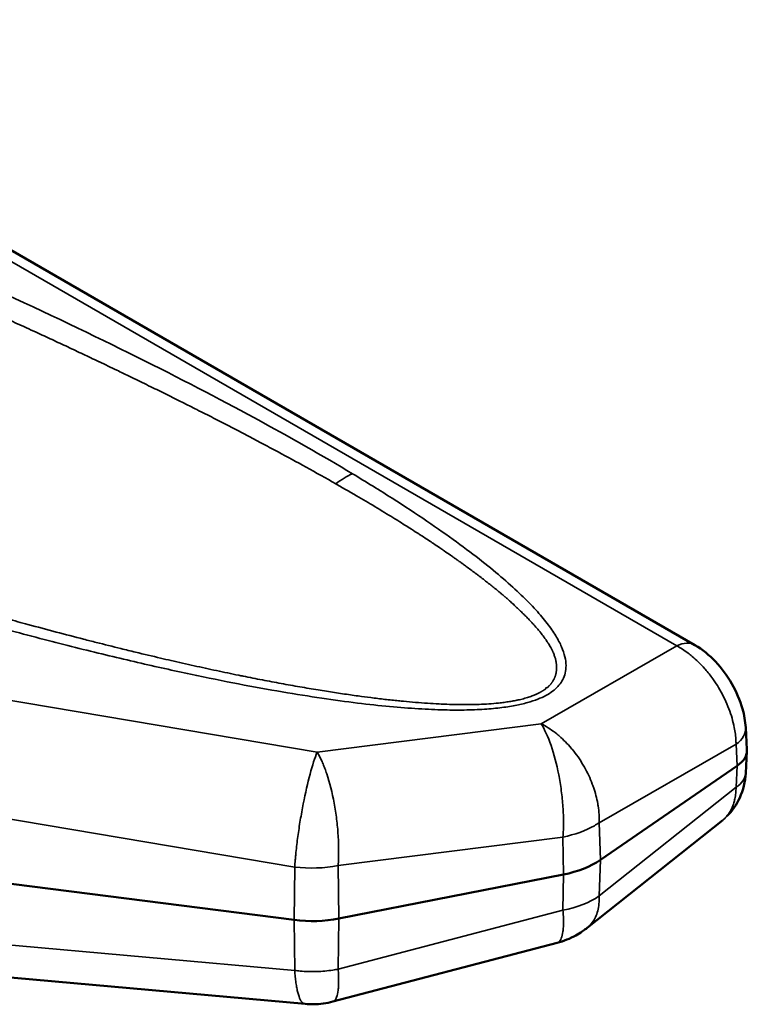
# Model space of a CAD drawing. Header units: millimetres. Extents: x 50 to 3176, y 50 to 2109.
# Tile 378 of 656: x 582 to 599, y 1801 to 1825. Entities that reach past the tile are written whole.
import ezdxf

# ---------------------------------------------------------------- set-up
doc = ezdxf.new("R2010")
doc.units = ezdxf.units.MM
doc.header["$LTSCALE"] = 10
doc.layers.add('Visible (ISO)', color=7, linetype='Continuous', lineweight=50)
doc.layers.add('Visible Narrow (ISO)', color=7, linetype='Continuous', lineweight=35)

msp = doc.modelspace()

# ---------------------------------------------------------------- linework, layer by layer
at = {"layer": 'Visible (ISO)'}
for p, q in [((564.6862, 1828.711), (597.932, 1809.5165)), ((599.1561, 1807.5296), (599.1868, 1807.0014)), ((599.1868, 1806.9628), (599.1562, 1806.4331)), ((595.651, 1804.3388), (598.9535, 1806.6111)), ((595.3364, 1802.7037), (598.6009, 1805.2962)), ((588.269, 1802.891), (574.0508, 1804.707)), ((589.3443, 1802.9251), (594.7622, 1803.9877)), ((589.1958, 1800.9226), (594.6104, 1802.3406)), ((588.5289, 1800.8668), (574.2669, 1802.1428))]:
    msp.add_line(p, q, dxfattribs=at)
for centre, major_axis, ratio, start_param, end_param in [((598.1862, 1806.982), (1.0011, 0.0001), 0.5767066, 5.5855154, 6.3165965), ((594.1189, 1805.0811), (-2, 0), 0.5773503, 1.8982689, 2.443461), ((588.701, 1804.0185), (2, 0), 0.5773503, 4.4946707, 5.039865)]:
    msp.add_ellipse(centre, major_axis=major_axis, ratio=ratio, start_param=start_param, end_param=end_param, dxfattribs=at)
for points, knots in [([(597.932, 1809.5165), (598.1121, 1809.4126), (598.2797, 1809.2758), (598.5775, 1808.9615), (598.7112, 1808.7798), (598.932, 1808.395), (599.0213, 1808.1869), (599.121, 1807.8298), (599.1475, 1807.6789), (599.1561, 1807.5295)], [0.00000846, 0.00000846, 0.00000846, 0.00000846, 0.06578485, 0.06578485, 0.13203048, 0.13203048, 0.19894879, 0.19894879, 0.24632837, 0.24632837, 0.24632837, 0.24632837]), ([(599.1562, 1806.4331), (599.1443, 1806.2275), (599.0968, 1806.0226), (598.9375, 1805.6736), (598.8316, 1805.5208), (598.7024, 1805.395)], [0.00000745, 0.00000745, 0.00000745, 0.00000745, 0.06496842, 0.06496842, 0.12246521, 0.12246521, 0.12246521, 0.12246521]), ([(595.336, 1802.7034), (595.3264, 1802.6958), (595.3162, 1802.6878), (595.2945, 1802.6711), (595.2829, 1802.6624), (595.2547, 1802.6416), (595.2379, 1802.6297), (595.1699, 1802.5831), (595.1171, 1802.5506), (594.9209, 1802.4423), (594.7676, 1802.3818), (594.6106, 1802.3407)], [0, 0, 0, 0, 0.003864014, 0.003864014, 0.008214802, 0.008214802, 0.014394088, 0.014394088, 0.032939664, 0.032939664, 0.081637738, 0.081637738, 0.081637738, 0.081637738]), ([(589.196, 1800.9228), (589.0478, 1800.8839), (588.8938, 1800.8625), (588.6699, 1800.8582), (588.599, 1800.8607), (588.5287, 1800.867)], [0, 0, 0, 0, 0.045987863, 0.045987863, 0.067186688, 0.067186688, 0.067186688, 0.067186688])]:
    msp.add_open_spline(points, degree=3, knots=knots, dxfattribs=at)
for points in [[(598.608, 1805.3019), (598.6056, 1805.3), (598.6033, 1805.2981), (598.6009, 1805.2962)], [(595.336, 1802.7034), (595.3362, 1802.7035), (595.3363, 1802.7036), (595.3364, 1802.7037)], [(594.6106, 1802.3407), (594.6105, 1802.3407), (594.6104, 1802.3407), (594.6103, 1802.3407)]]:
    msp.add_open_spline(points, degree=3, dxfattribs=at)
at = {"layer": 'Visible Narrow (ISO)'}
for p, q in [((597.4937, 1809.4994), (564.6862, 1828.4408)), ((588.8213, 1806.9375), (574.5683, 1809.3315)), ((597.4937, 1809.4994), (594.2207, 1807.6225)), ((594.2207, 1807.6225), (588.8213, 1806.9375)), ((595.6221, 1805.236), (598.9234, 1807.1292)), ((598.9234, 1807.1292), (598.9535, 1806.6111)), ((574.0134, 1806.5638), (588.2805, 1804.1674)), ((598.9535, 1806.6111), (598.9234, 1806.0915)), ((598.9234, 1806.0915), (595.6221, 1803.4697)), ((595.6221, 1805.236), (595.651, 1804.3388)), ((589.3271, 1804.2022), (594.7501, 1804.8901)), ((594.7622, 1803.9877), (594.7501, 1804.8901)), ((595.651, 1804.3388), (595.6221, 1803.4697)), ((588.269, 1802.891), (588.2805, 1804.1674)), ((589.3271, 1804.2022), (589.3443, 1802.9251)), ((594.7501, 1803.1266), (594.7622, 1803.9877)), ((594.7501, 1803.1266), (589.3271, 1801.7064)), ((588.2805, 1801.6747), (574.0134, 1802.9511)), ((588.2805, 1801.6747), (588.269, 1802.891)), ((589.3443, 1802.9251), (589.3271, 1801.7064))]:
    msp.add_line(p, q, dxfattribs=at)
for centre, major_axis, ratio, start_param, end_param in [((589.5491, 1811.9532), (-1.0307, -1.7139), 0.5912073, 3.8501501, 4.1288084), ((597.432, 1808.6505), (0.5, 0.866), 0.5773503, 0.000139, 0.6981329), ((598.1578, 1807.4716), (0.9983, 0.0579), 0.5783887, 5.5521061, 6.2830662), ((598.1578, 1806.4909), (0.9983, -0.0578), 0.5750187, 5.6189268, 6.2831853), ((594.1189, 1805.9068), (1.9627, 0.0519), 0.5529727, 5.0251121, 5.4827409), ((594.1181, 1805.9073), (1.964, 0.0519), 0.5529844, 5.482716, 5.5698751), ((588.701, 1805.2093), (1.9478, 0.0087), 0.5470961, 4.4923522, 5.0372069), ((594.0477, 1804.3182), (2.0434, -0.1148), 0.6063775, 5.0971218, 5.6253093)]:
    msp.add_ellipse(centre, major_axis=major_axis, ratio=ratio, start_param=start_param, end_param=end_param, dxfattribs=at)
for points, knots in [([(589.6723, 1813.6511), (588.962, 1814.0783), (587.3812, 1814.9786), (584.5626, 1816.442), (581.1518, 1818.0739), (577.312, 1819.7669), (573.7453, 1821.2252), (570.5792, 1822.4376), (567.7218, 1823.4701), (565.8278, 1824.1186), (564.8518, 1824.443), (564.6862, 1824.4977)], [0, 0, 0, 0, 0.01851852, 0.03703704, 0.05555556, 0.07407407, 0.09259259, 0.11111111, 0.12962963, 0.14814815, 0.15197797, 0.15197797, 0.15197797, 0.15197797]), ([(589.2714, 1813.4061), (589.0349, 1813.541), (588.7957, 1813.6751), (588.5556, 1813.8076), (588.3304, 1813.9319), (588.1045, 1814.0549), (587.8793, 1814.176), (587.8592, 1814.1868), (587.839, 1814.1976), (587.8189, 1814.2084), (587.6902, 1814.2775), (587.5618, 1814.346), (587.434, 1814.4137), (587.3144, 1814.4771), (587.1953, 1814.5398), (587.0761, 1814.6022), (586.9523, 1814.667), (586.8284, 1814.7314), (586.7038, 1814.7958), (586.5769, 1814.8614), (586.4494, 1814.9269), (586.3205, 1814.9926), (586.2555, 1815.0258), (586.1902, 1815.059), (586.1244, 1815.0924), (586.0567, 1815.1268), (585.9884, 1815.1612), (585.9197, 1815.1959), (585.8049, 1815.2537), (585.6885, 1815.312), (585.57, 1815.3711), (585.4468, 1815.4325), (585.3215, 1815.4947), (585.1949, 1815.5572), (585.0665, 1815.6206), (584.9368, 1815.6844), (584.8068, 1815.7481), (584.6721, 1815.814), (584.5371, 1815.8798), (584.4027, 1815.9451), (584.3137, 1815.9882), (584.2251, 1816.0312), (584.137, 1816.0737), (584.0882, 1816.0972), (584.0395, 1816.1207), (583.9912, 1816.144), (583.848, 1816.2129), (583.707, 1816.2804), (583.5696, 1816.346), (583.562, 1816.3496), (583.5545, 1816.3532), (583.5469, 1816.3568), (583.4218, 1816.4165), (583.2995, 1816.4745), (583.1795, 1816.5312), (583.0525, 1816.5912), (582.928, 1816.6497), (582.805, 1816.7072), (582.6786, 1816.7664), (582.5538, 1816.8245), (582.4295, 1816.8821), (582.3012, 1816.9416), (582.1735, 1817.0006), (582.0451, 1817.0597), (581.9672, 1817.0955), (581.8891, 1817.1313), (581.8105, 1817.1673), (581.7893, 1817.177), (581.7681, 1817.1867), (581.7469, 1817.1965), (581.4975, 1817.3105), (581.2426, 1817.4264), (580.9811, 1817.5445), (580.7363, 1817.655), (580.4858, 1817.7675), (580.2286, 1817.882), (580.1055, 1817.9367), (579.981, 1817.992), (579.8548, 1818.0478), (579.6594, 1818.1341), (579.4603, 1818.2216), (579.2585, 1818.3098), (579.2364, 1818.3195), (579.2142, 1818.3292), (579.1919, 1818.3389), (579.0084, 1818.419), (578.8229, 1818.4996), (578.6363, 1818.5803), (578.4212, 1818.6733), (578.2047, 1818.7664), (577.9884, 1818.859), (577.9112, 1818.8921), (577.834, 1818.925), (577.7569, 1818.9579), (577.555, 1819.044), (577.3538, 1819.1294), (577.1516, 1819.2147), (576.9469, 1819.3011), (576.7412, 1819.3874), (576.5332, 1819.4742), (576.5182, 1819.4805), (576.5032, 1819.4867), (576.4882, 1819.493), (576.2956, 1819.5733), (576.1007, 1819.6541), (575.9024, 1819.7359), (575.7982, 1819.7789), (575.6931, 1819.8221), (575.5868, 1819.8657), (575.383, 1819.9492), (575.175, 1820.0341), (574.9646, 1820.1195), (574.7538, 1820.2051), (574.5405, 1820.2913), (574.3264, 1820.3773), (574.1819, 1820.4354), (574.037, 1820.4934), (573.8924, 1820.5512), (573.8225, 1820.5791), (573.7526, 1820.6069), (573.6829, 1820.6347), (573.5293, 1820.6958), (573.3763, 1820.7565), (573.2244, 1820.8165), (573.107, 1820.8629), (572.9903, 1820.9089), (572.8743, 1820.9545), (572.5439, 1821.0844), (572.2191, 1821.2109), (571.9005, 1821.3341), (571.7558, 1821.3901), (571.6123, 1821.4454), (571.4701, 1821.5), (571.2993, 1821.5656), (571.1302, 1821.6303), (570.9631, 1821.6939), (570.7636, 1821.7699), (570.5669, 1821.8445), (570.371, 1821.9183), (570.1764, 1821.9917), (569.9827, 1822.0643), (569.7881, 1822.1369), (569.6065, 1822.2046), (569.4242, 1822.2723), (569.2397, 1822.3405), (569.2328, 1822.343), (569.2259, 1822.3456), (569.2189, 1822.3481), (569.0892, 1822.396), (568.9583, 1822.4441), (568.8259, 1822.4927), (568.6426, 1822.5599), (568.4562, 1822.6279), (568.2689, 1822.696), (568.0898, 1822.7611), (567.9099, 1822.8263), (567.7309, 1822.8908), (567.5538, 1822.9547), (567.3777, 1823.018), (567.2044, 1823.08), (567.2005, 1823.0813), (567.1967, 1823.0827), (567.1929, 1823.0841), (567.0239, 1823.1445), (566.8576, 1823.2037), (566.6957, 1823.2612), (566.6688, 1823.2707), (566.642, 1823.2802), (566.6154, 1823.2897), (566.382, 1823.3724), (566.1585, 1823.451), (565.9437, 1823.5261), (565.7197, 1823.6045), (565.5051, 1823.679), (565.2987, 1823.7503), (565.1137, 1823.8142), (564.9353, 1823.8755), (564.7625, 1823.9346), (564.737, 1823.9433), (564.7115, 1823.952), (564.6862, 1823.9607)], [0, 0, 0, 0, 0.00250555, 0.00250555, 0.00250555, 0.004855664, 0.004855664, 0.004855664, 0.00506584, 0.00506584, 0.00506584, 0.006410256, 0.006410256, 0.006410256, 0.007667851, 0.007667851, 0.007667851, 0.008974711, 0.008974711, 0.008974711, 0.010305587, 0.010305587, 0.010305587, 0.010976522, 0.010976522, 0.010976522, 0.011667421, 0.011667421, 0.011667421, 0.012820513, 0.012820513, 0.012820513, 0.014019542, 0.014019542, 0.014019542, 0.015235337, 0.015235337, 0.015235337, 0.016493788, 0.016493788, 0.016493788, 0.017327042, 0.017327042, 0.017327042, 0.017788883, 0.017788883, 0.017788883, 0.019155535, 0.019155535, 0.019155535, 0.019230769, 0.019230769, 0.019230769, 0.020479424, 0.020479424, 0.020479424, 0.021800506, 0.021800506, 0.021800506, 0.02315842, 0.02315842, 0.02315842, 0.024560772, 0.024560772, 0.024560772, 0.025411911, 0.025411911, 0.025411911, 0.025641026, 0.025641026, 0.025641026, 0.028329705, 0.028329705, 0.028329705, 0.030846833, 0.030846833, 0.030846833, 0.032051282, 0.032051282, 0.032051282, 0.033916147, 0.033916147, 0.033916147, 0.034121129, 0.034121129, 0.034121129, 0.035813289, 0.035813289, 0.035813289, 0.037764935, 0.037764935, 0.037764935, 0.038461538, 0.038461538, 0.038461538, 0.040285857, 0.040285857, 0.040285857, 0.042133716, 0.042133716, 0.042133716, 0.042266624, 0.042266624, 0.042266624, 0.043974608, 0.043974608, 0.043974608, 0.044871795, 0.044871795, 0.044871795, 0.04659282, 0.04659282, 0.04659282, 0.048317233, 0.048317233, 0.048317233, 0.049481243, 0.049481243, 0.049481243, 0.05004377, 0.05004377, 0.05004377, 0.051282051, 0.051282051, 0.051282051, 0.052239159, 0.052239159, 0.052239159, 0.054965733, 0.054965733, 0.054965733, 0.056204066, 0.056204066, 0.056204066, 0.057692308, 0.057692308, 0.057692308, 0.059468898, 0.059468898, 0.059468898, 0.061234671, 0.061234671, 0.061234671, 0.062882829, 0.062882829, 0.062882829, 0.062944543, 0.062944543, 0.062944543, 0.064102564, 0.064102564, 0.064102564, 0.065705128, 0.065705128, 0.065705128, 0.067237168, 0.067237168, 0.067237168, 0.068753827, 0.068753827, 0.068753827, 0.068787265, 0.068787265, 0.068787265, 0.070266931, 0.070266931, 0.070266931, 0.070512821, 0.070512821, 0.070512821, 0.072665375, 0.072665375, 0.072665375, 0.074910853, 0.074910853, 0.074910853, 0.076923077, 0.076923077, 0.076923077, 0.077220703, 0.077220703, 0.077220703, 0.077220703]), ([(594.339, 1808.4696), (594.3389, 1808.4696), (594.3389, 1808.4696), (594.3382, 1808.469), (594.3376, 1808.4685), (594.3364, 1808.4673), (594.3358, 1808.4667), (594.3346, 1808.4652), (594.3339, 1808.4644), (594.3322, 1808.4626), (594.3312, 1808.4615), (594.3289, 1808.4593), (594.3276, 1808.4581), (594.3244, 1808.4554), (594.3225, 1808.4538), (594.3187, 1808.4512), (594.317, 1808.4501), (594.3135, 1808.4482), (594.3119, 1808.4473), (594.3085, 1808.4456), (594.3068, 1808.4448), (594.3035, 1808.4432), (594.3018, 1808.4424), (594.2994, 1808.4411), (594.2986, 1808.4406), (594.2952, 1808.4383), (594.2927, 1808.4364), (594.2876, 1808.4328), (594.2852, 1808.431), (594.2802, 1808.4275), (594.2777, 1808.4258), (594.2725, 1808.4225), (594.2698, 1808.4208), (594.2643, 1808.4176), (594.2615, 1808.416), (594.2559, 1808.4128), (594.2531, 1808.4112), (594.2459, 1808.4068), (594.2414, 1808.4041), (594.2323, 1808.3986), (594.2277, 1808.396), (594.2184, 1808.3907), (594.2137, 1808.388), (594.2058, 1808.3837), (594.2027, 1808.382), (594.1915, 1808.3759), (594.1835, 1808.3716), (594.1674, 1808.363), (594.1593, 1808.3588), (594.1428, 1808.3505), (594.1344, 1808.3464), (594.1172, 1808.3383), (594.1084, 1808.3344), (594.0904, 1808.3266), (594.0813, 1808.3228), (594.0627, 1808.3153), (594.0533, 1808.3115), (594.0403, 1808.3064), (594.0367, 1808.305), (594.015, 1808.2965), (593.9967, 1808.2896), (593.9593, 1808.276), (593.9403, 1808.2694), (593.9013, 1808.2566), (593.8814, 1808.2504), (593.8405, 1808.2383), (593.8195, 1808.2324), (593.7766, 1808.221), (593.7547, 1808.2156), (593.7099, 1808.2049), (593.687, 1808.1998), (593.6561, 1808.1931), (593.6481, 1808.1913), (593.6014, 1808.1815), (593.5623, 1808.1739), (593.4818, 1808.1597), (593.4405, 1808.153), (593.3551, 1808.1406), (593.311, 1808.1348), (593.2435, 1808.1268), (593.2203, 1808.1243), (593.1197, 1808.1137), (593.0412, 1808.1071), (592.8849, 1808.0966), (592.8071, 1808.0927), (592.6405, 1808.0866), (592.5516, 1808.0847), (592.3773, 1808.0835), (592.292, 1808.0839), (592.1197, 1808.0867), (592.0328, 1808.0891), (591.8846, 1808.0945), (591.8235, 1808.0972), (591.6687, 1808.1048), (591.5752, 1808.1102), (591.3864, 1808.1227), (591.2911, 1808.1297), (591.0982, 1808.1455), (591.0005, 1808.1541), (590.8638, 1808.1672), (590.8247, 1808.171), (590.6752, 1808.186), (590.5649, 1808.1979), (590.3413, 1808.2234), (590.228, 1808.2371), (590.0136, 1808.2642), (589.9126, 1808.2775), (589.6853, 1808.3086), (589.5592, 1808.3265), (589.304, 1808.3643), (589.1749, 1808.3841), (588.9787, 1808.4152), (588.9113, 1808.4261), (588.6978, 1808.4611), (588.5518, 1808.4858), (588.256, 1808.5373), (588.1062, 1808.5642), (587.8045, 1808.6197), (587.6527, 1808.6484), (587.3458, 1808.7078), (587.1908, 1808.7384), (587.001, 1808.7768), (586.966, 1808.7839), (586.7525, 1808.8275), (586.5744, 1808.8646), (586.2157, 1808.9411), (586.0351, 1808.9804), (585.6695, 1809.0614), (585.4845, 1809.1032), (585.2156, 1809.1651), (585.1313, 1809.1846), (584.8458, 1809.2513), (584.645, 1809.299), (584.3266, 1809.376), (584.2087, 1809.4048), (583.8917, 1809.4829), (583.6929, 1809.5326), (583.3929, 1809.6087), (583.2913, 1809.6346), (582.9691, 1809.7175), (582.7487, 1809.7749), (582.3012, 1809.8932), (582.074, 1809.9541), (581.6832, 1810.0602), (581.5193, 1810.1051), (581.1078, 1810.2188), (580.8605, 1810.288), (580.3586, 1810.4301), (580.1041, 1810.5031), (579.7473, 1810.6065), (579.6445, 1810.6364), (579.2615, 1810.7485), (578.9819, 1810.8313), (578.4123, 1811.0018), (578.1225, 1811.0897), (577.5368, 1811.2691), (577.2409, 1811.3608), (576.6397, 1811.549), (576.3344, 1811.6457), (576.0094, 1811.7496), (575.989, 1811.7562), (575.6281, 1811.8718), (575.2884, 1811.9818), (574.6006, 1812.2071), (574.2525, 1812.3225), (573.5413, 1812.5606), (573.1783, 1812.6836), (572.698, 1812.848), (572.5797, 1812.8887), (572.065, 1813.0661), (571.6696, 1813.2041), (570.855, 1813.4916), (570.4359, 1813.6412), (569.7654, 1813.8836), (569.513, 1813.9755), (569.2612, 1814.0678)], [0, 0, 0, 0, 0.0000039, 0.0000039, 0.00014582, 0.00014582, 0.00030866, 0.00030866, 0.00051559, 0.00051559, 0.00078525, 0.00078525, 0.00107385, 0.00107385, 0.00143173, 0.00143173, 0.00170014, 0.00170014, 0.00192866, 0.00192866, 0.00215164, 0.00215164, 0.00237352, 0.00237352, 0.00250537, 0.00250537, 0.00296878, 0.00296878, 0.00341515, 0.00341515, 0.0038511, 0.0038511, 0.00428423, 0.00428423, 0.00472158, 0.00472158, 0.00515893, 0.00515893, 0.00588762, 0.00588762, 0.00661142, 0.00661142, 0.00733302, 0.00733302, 0.0078125, 0.0078125, 0.0090281, 0.0090281, 0.01024103, 0.01024103, 0.01145618, 0.01145618, 0.01268064, 0.01268064, 0.013912, 0.013912, 0.01515335, 0.01515335, 0.015625, 0.015625, 0.01800918, 0.01800918, 0.02041025, 0.02041025, 0.02283496, 0.02283496, 0.02530614, 0.02530614, 0.02780904, 0.02780904, 0.03036343, 0.03036343, 0.03125, 0.03125, 0.03552604, 0.03552604, 0.0399164, 0.0399164, 0.04450096, 0.04450096, 0.046875, 0.046875, 0.0547916, 0.0547916, 0.0625, 0.0625, 0.07120093, 0.07120093, 0.07947987, 0.07947987, 0.08786324, 0.08786324, 0.09375, 0.09375, 0.10273142, 0.10273142, 0.11187094, 0.11187094, 0.12124656, 0.12124656, 0.125, 0.125, 0.1355983, 0.1355983, 0.14650273, 0.14650273, 0.15625, 0.15625, 0.16844252, 0.16844252, 0.18095287, 0.18095287, 0.1875, 0.1875, 0.20171463, 0.20171463, 0.21636036, 0.21636036, 0.23126494, 0.23126494, 0.24653851, 0.24653851, 0.25, 0.25, 0.26762432, 0.26762432, 0.28558414, 0.28558414, 0.30405361, 0.30405361, 0.3125, 0.3125, 0.33267989, 0.33267989, 0.34457177, 0.34457177, 0.36468966, 0.36468966, 0.375, 0.375, 0.39743497, 0.39743497, 0.42067261, 0.42067261, 0.4375, 0.4375, 0.46298299, 0.46298299, 0.48932969, 0.48932969, 0.5, 0.5, 0.52912494, 0.52912494, 0.55945775, 0.55945775, 0.59057131, 0.59057131, 0.62283765, 0.62283765, 0.625, 0.625, 0.66107974, 0.66107974, 0.6982615, 0.6982615, 0.73725369, 0.73725369, 0.75, 0.75, 0.79279858, 0.79279858, 0.83844949, 0.83844949, 0.86609425, 0.86609425, 0.86609425, 0.86609425]), ([(569.3878, 1813.6924), (569.9872, 1813.4754), (571.4755, 1812.9465), (573.6823, 1812.1961), (575.9513, 1811.4632), (578.0067, 1810.8329), (579.871, 1810.291), (581.5661, 1809.8258), (583.1086, 1809.4283), (584.512, 1809.0914), (585.7885, 1808.8088), (586.9454, 1808.575), (587.9942, 1808.3847), (588.9467, 1808.2329), (589.8068, 1808.1167), (590.5818, 1808.0327), (591.275, 1807.9787), (591.892, 1807.9518), (592.4404, 1807.9502), (592.9211, 1807.9721), (593.3353, 1808.015), (593.6838, 1808.0757), (593.9699, 1808.1502), (594.2004, 1808.2347), (594.387, 1808.3281), (594.5391, 1808.4321), (594.6583, 1808.5494), (594.7494, 1808.683), (594.8092, 1808.8387), (594.8308, 1809.0209), (594.8054, 1809.2319), (594.7255, 1809.4715), (594.5859, 1809.7384), (594.3809, 1810.035), (594.1062, 1810.3617), (593.7572, 1810.7193), (593.328, 1811.1097), (592.8121, 1811.535), (592.2006, 1811.9984), (591.4843, 1812.5024), (590.6538, 1813.0492), (590.0139, 1813.4457), (589.6723, 1813.6511)], [0.0332619, 0.0332619, 0.0332619, 0.0332619, 0.04878049, 0.07317073, 0.09756098, 0.12195122, 0.14634146, 0.17073171, 0.19512195, 0.2195122, 0.24390244, 0.26829268, 0.29268293, 0.31707317, 0.34146341, 0.36585366, 0.3902439, 0.41463415, 0.43902439, 0.46341463, 0.48780488, 0.51219512, 0.53658537, 0.56097561, 0.58536585, 0.6097561, 0.63414634, 0.65853659, 0.68292683, 0.70731707, 0.73170732, 0.75609756, 0.7804878, 0.80487805, 0.82926829, 0.85365854, 0.87804878, 0.90243902, 0.92682927, 0.95121951, 0.97560976, 1, 1, 1, 1]), ([(589.2714, 1813.4061), (589.2793, 1813.4016), (589.2872, 1813.3971), (589.2951, 1813.3926), (589.4851, 1813.2844), (589.6628, 1813.1816), (589.8296, 1813.0839), (589.906, 1813.0391), (589.98, 1812.9954), (590.0519, 1812.9528), (590.0685, 1812.9429), (590.085, 1812.9331), (590.1013, 1812.9234), (590.2615, 1812.828), (590.4107, 1812.7379), (590.5489, 1812.6533), (590.6157, 1812.6124), (590.68, 1812.5727), (590.7417, 1812.5345), (590.7502, 1812.5292), (590.7587, 1812.5239), (590.7672, 1812.5187), (590.8871, 1812.4441), (590.9971, 1812.3748), (591.0969, 1812.3112), (591.1598, 1812.2712), (591.2187, 1812.2334), (591.2734, 1812.1981), (591.2978, 1812.1823), (591.3213, 1812.167), (591.3442, 1812.1522), (591.4022, 1812.1145), (591.4553, 1812.0796), (591.5047, 1812.0471), (591.5483, 1812.0183), (591.5889, 1811.9914), (591.6273, 1811.9657), (591.6826, 1811.9288), (591.7333, 1811.8947), (591.7805, 1811.8627), (591.8124, 1811.8411), (591.8427, 1811.8204), (591.8717, 1811.8006), (591.8766, 1811.7972), (591.8814, 1811.7939), (591.8862, 1811.7906), (591.9415, 1811.7527), (591.9919, 1811.7177), (592.0364, 1811.6867), (592.0528, 1811.6753), (592.0683, 1811.6644), (592.083, 1811.6542), (592.1077, 1811.6369), (592.13, 1811.6213), (592.1516, 1811.6061), (592.1734, 1811.5908), (592.1946, 1811.5758), (592.2171, 1811.5598), (592.2215, 1811.5567), (592.226, 1811.5535), (592.2305, 1811.5503), (592.2538, 1811.5337), (592.2787, 1811.5158), (592.3065, 1811.4957), (592.3158, 1811.489), (592.3255, 1811.482), (592.3355, 1811.4747), (592.3602, 1811.4568), (592.3871, 1811.4373), (592.4167, 1811.4156), (592.4501, 1811.3911), (592.487, 1811.364), (592.5259, 1811.3352), (592.5605, 1811.3096), (592.5966, 1811.2827), (592.6331, 1811.2553), (592.6505, 1811.2422), (592.668, 1811.229), (592.6855, 1811.2158), (592.7054, 1811.2007), (592.7253, 1811.1855), (592.745, 1811.1704), (592.7832, 1811.1411), (592.8209, 1811.112), (592.8574, 1811.0836), (592.892, 1811.0566), (592.9254, 1811.0304), (592.9572, 1811.0054), (592.992, 1810.978), (593.0247, 1810.9521), (593.056, 1810.927), (593.0731, 1810.9133), (593.0898, 1810.8999), (593.1062, 1810.8866), (593.131, 1810.8664), (593.1552, 1810.8465), (593.1792, 1810.8265), (593.1997, 1810.8095), (593.22, 1810.7923), (593.2391, 1810.7762), (593.2597, 1810.7588), (593.2789, 1810.7425), (593.2953, 1810.7285), (593.3149, 1810.7119), (593.3307, 1810.6987), (593.3404, 1810.6911), (593.3473, 1810.6857), (593.3512, 1810.6831), (593.3555, 1810.6799), (593.3592, 1810.6773), (593.3632, 1810.6742), (593.3698, 1810.6687), (593.3747, 1810.6646), (593.381, 1810.6591), (593.3897, 1810.6513), (593.3976, 1810.6442), (593.4075, 1810.6353), (593.42, 1810.6239), (593.431, 1810.6138), (593.4441, 1810.6017), (593.4597, 1810.5873), (593.4627, 1810.5846), (593.4657, 1810.5818), (593.4688, 1810.5789), (593.4941, 1810.5555), (593.5257, 1810.5264), (593.5615, 1810.4931), (593.5905, 1810.4662), (593.6222, 1810.4365), (593.6555, 1810.4049), (593.6633, 1810.3975), (593.6712, 1810.39), (593.6792, 1810.3824), (593.7083, 1810.3546), (593.7384, 1810.3257), (593.7687, 1810.296), (593.7965, 1810.2688), (593.8245, 1810.241), (593.8523, 1810.213), (593.8668, 1810.1984), (593.8813, 1810.1837), (593.8956, 1810.169), (593.9213, 1810.1427), (593.9466, 1810.1164), (593.9712, 1810.0904), (593.989, 1810.0716), (594.0064, 1810.0529), (594.0234, 1810.0346), (594.0402, 1810.0164), (594.0564, 1809.9986), (594.0721, 1809.981), (594.1048, 1809.9444), (594.1352, 1809.9091), (594.1632, 1809.8754), (594.1808, 1809.8543), (594.1975, 1809.8337), (594.2133, 1809.8138), (594.24, 1809.7802), (594.2643, 1809.7484), (594.2863, 1809.7185), (594.3, 1809.6999), (594.3128, 1809.6821), (594.3248, 1809.6651), (594.3469, 1809.6336), (594.3662, 1809.6049), (594.3832, 1809.579), (594.3863, 1809.5743), (594.3893, 1809.5697), (594.3922, 1809.5651), (594.3947, 1809.5613), (594.3971, 1809.5575), (594.3995, 1809.5538), (594.4041, 1809.5466), (594.4085, 1809.5396), (594.4127, 1809.5329), (594.4233, 1809.5158), (594.4326, 1809.5003), (594.441, 1809.4859), (594.4497, 1809.4709), (594.4573, 1809.4571), (594.4641, 1809.4444), (594.4697, 1809.434), (594.4748, 1809.4242), (594.4794, 1809.4148), (594.4855, 1809.4026), (594.491, 1809.3913), (594.496, 1809.3803), (594.5005, 1809.3703), (594.5047, 1809.3606), (594.5087, 1809.3509), (594.5145, 1809.3368), (594.5202, 1809.3227), (594.5256, 1809.309), (594.531, 1809.2951), (594.5362, 1809.2815), (594.5409, 1809.2685), (594.5459, 1809.2548), (594.5505, 1809.2417), (594.5545, 1809.2298), (594.5562, 1809.2249), (594.5578, 1809.2201), (594.5592, 1809.2156), (594.5601, 1809.213), (594.5609, 1809.2104), (594.5617, 1809.208), (594.5649, 1809.198), (594.5674, 1809.1893), (594.5695, 1809.1816), (594.5718, 1809.1733), (594.5736, 1809.1661), (594.575, 1809.1596), (594.5767, 1809.1525), (594.5779, 1809.1461), (594.5791, 1809.14), (594.5795, 1809.1379), (594.5799, 1809.1358), (594.5803, 1809.1337), (594.5827, 1809.1202), (594.585, 1809.1068), (594.587, 1809.0938), (594.5878, 1809.0886), (594.5885, 1809.0834), (594.5892, 1809.0784), (594.5905, 1809.069), (594.5915, 1809.06), (594.5923, 1809.0516), (594.593, 1809.044), (594.5936, 1809.037), (594.5941, 1809.0305), (594.5948, 1809.0214), (594.5953, 1809.0136), (594.5956, 1809.0067), (594.5958, 1809.0032), (594.5959, 1809), (594.5961, 1808.997), (594.5963, 1808.9902), (594.5964, 1808.9846), (594.5965, 1808.9797), (594.5965, 1808.9718), (594.5964, 1808.966), (594.5963, 1808.9613), (594.5962, 1808.9575), (594.5961, 1808.9545), (594.596, 1808.9519), (594.5959, 1808.9493), (594.5958, 1808.9471), (594.5957, 1808.9452), (594.5956, 1808.9433), (594.5955, 1808.9417), (594.5954, 1808.9403), (594.5953, 1808.939), (594.5952, 1808.9378), (594.5952, 1808.9367), (594.5951, 1808.9356), (594.595, 1808.9347), (594.595, 1808.9338), (594.5949, 1808.933), (594.5948, 1808.9322), (594.5948, 1808.9314), (594.5947, 1808.9307), (594.5947, 1808.93), (594.5946, 1808.9293), (594.5946, 1808.9287), (594.5945, 1808.928), (594.5945, 1808.9274), (594.5944, 1808.9268), (594.5944, 1808.9262), (594.5943, 1808.9255), (594.5943, 1808.9249), (594.5942, 1808.9243), (594.5942, 1808.9236), (594.5941, 1808.923), (594.5941, 1808.9223), (594.594, 1808.9216), (594.5939, 1808.9209), (594.5939, 1808.9202), (594.5938, 1808.9195), (594.5938, 1808.9189), (594.5937, 1808.9184), (594.5936, 1808.9167), (594.5934, 1808.9151), (594.5931, 1808.9122), (594.5929, 1808.9097), (594.5927, 1808.9074), (594.5925, 1808.9055), (594.5917, 1808.8983), (594.5911, 1808.8938), (594.5903, 1808.8872), (594.5892, 1808.8794), (594.5884, 1808.8741), (594.5875, 1808.8682), (594.5865, 1808.8624), (594.5862, 1808.8606), (594.5859, 1808.8588), (594.5855, 1808.857), (594.5837, 1808.8467), (594.5815, 1808.8368), (594.5792, 1808.8275), (594.5782, 1808.8233), (594.5771, 1808.8192), (594.5761, 1808.8152), (594.5756, 1808.8133), (594.5751, 1808.8114), (594.5746, 1808.8095), (594.5729, 1808.8029), (594.5712, 1808.7966), (594.5693, 1808.7903), (594.5682, 1808.7866), (594.567, 1808.7828), (594.5657, 1808.779), (594.5644, 1808.7751), (594.5631, 1808.7711), (594.5615, 1808.7669), (594.5594, 1808.7611), (594.557, 1808.755), (594.5543, 1808.7483), (594.5529, 1808.7448), (594.5514, 1808.7412), (594.5497, 1808.7375), (594.5485, 1808.7346), (594.5472, 1808.7316), (594.5459, 1808.7285), (594.5432, 1808.7226), (594.5405, 1808.7164), (594.5376, 1808.7104), (594.5348, 1808.7043), (594.5319, 1808.6983), (594.5291, 1808.6928), (594.5281, 1808.6906), (594.527, 1808.6885), (594.526, 1808.6865), (594.5226, 1808.6798), (594.5194, 1808.6739), (594.5165, 1808.6687), (594.5148, 1808.6658), (594.5133, 1808.6631), (594.5118, 1808.6605), (594.5099, 1808.6573), (594.5081, 1808.6543), (594.5064, 1808.6516), (594.503, 1808.6459), (594.4998, 1808.6409), (594.4969, 1808.6364), (594.4952, 1808.6338), (594.4936, 1808.6313), (594.492, 1808.629), (594.4883, 1808.6234), (594.4848, 1808.6184), (594.4814, 1808.6138), (594.4801, 1808.6121), (594.4789, 1808.6104), (594.4776, 1808.6087), (594.4744, 1808.6046), (594.4713, 1808.6007), (594.4684, 1808.5969), (594.4659, 1808.5937), (594.4636, 1808.5907), (594.4611, 1808.5876), (594.4567, 1808.5822), (594.4511, 1808.5767), (594.4454, 1808.5706), (594.4412, 1808.566), (594.4371, 1808.5611), (594.433, 1808.5562), (594.4317, 1808.5547), (594.4303, 1808.5531), (594.4289, 1808.5515), (594.4245, 1808.5466), (594.42, 1808.542), (594.4155, 1808.5379), (594.4127, 1808.5352), (594.4097, 1808.5327), (594.4072, 1808.5302), (594.4051, 1808.5281), (594.4032, 1808.526), (594.402, 1808.5238), (594.4001, 1808.5205), (594.3996, 1808.517), (594.3988, 1808.5137), (594.3981, 1808.5108), (594.3972, 1808.5081), (594.3954, 1808.5058), (594.3938, 1808.5035), (594.3914, 1808.5016), (594.3881, 1808.5), (594.3842, 1808.4981), (594.3791, 1808.4968), (594.3737, 1808.4957), (594.3647, 1808.4939), (594.3557, 1808.4929), (594.3483, 1808.4913), (594.3446, 1808.4904), (594.3412, 1808.4894), (594.3384, 1808.4882), (594.3331, 1808.4859), (594.3303, 1808.483), (594.3303, 1808.48), (594.3304, 1808.4763), (594.3349, 1808.4727), (594.339, 1808.4696)], [0, 0, 0, 0, 0.0004379, 0.0004379, 0.0004379, 0.0109983, 0.0109983, 0.0109983, 0.0158331, 0.0158331, 0.0158331, 0.0169492, 0.0169492, 0.0169492, 0.0278795, 0.0278795, 0.0278795, 0.0331669, 0.0331669, 0.0331669, 0.0338983, 0.0338983, 0.0338983, 0.0442929, 0.0442929, 0.0442929, 0.0508475, 0.0508475, 0.0508475, 0.0537738, 0.0537738, 0.0537738, 0.0612188, 0.0612188, 0.0612188, 0.0677966, 0.0677966, 0.0677966, 0.077263, 0.077263, 0.077263, 0.0836673, 0.0836673, 0.0836673, 0.0847458, 0.0847458, 0.0847458, 0.0971407, 0.0971407, 0.0971407, 0.1016949, 0.1016949, 0.1016949, 0.1093789, 0.1093789, 0.1093789, 0.1171223, 0.1171223, 0.1171223, 0.1186441, 0.1186441, 0.1186441, 0.1264636, 0.1264636, 0.1264636, 0.129096, 0.129096, 0.129096, 0.1355932, 0.1355932, 0.1355932, 0.1429126, 0.1429126, 0.1429126, 0.1494337, 0.1494337, 0.1494337, 0.1525424, 0.1525424, 0.1525424, 0.1560882, 0.1560882, 0.1560882, 0.1629646, 0.1629646, 0.1629646, 0.1694915, 0.1694915, 0.1694915, 0.1766462, 0.1766462, 0.1766462, 0.1805382, 0.1805382, 0.1805382, 0.1864407, 0.1864407, 0.1864407, 0.1914838, 0.1914838, 0.1914838, 0.1969134, 0.1969134, 0.1969134, 0.2033898, 0.2033898, 0.2033898, 0.2079366, 0.2079366, 0.2079366, 0.2118644, 0.2118644, 0.2118644, 0.2148301, 0.2148301, 0.2148301, 0.2175247, 0.2175247, 0.2175247, 0.219895, 0.219895, 0.219895, 0.220339, 0.220339, 0.220339, 0.223958, 0.223958, 0.223958, 0.2268874, 0.2268874, 0.2268874, 0.227577, 0.227577, 0.227577, 0.230083, 0.230083, 0.230083, 0.2323779, 0.2323779, 0.2323779, 0.2335761, 0.2335761, 0.2335761, 0.2357268, 0.2357268, 0.2357268, 0.2372881, 0.2372881, 0.2372881, 0.2388383, 0.2388383, 0.2388383, 0.242068, 0.242068, 0.242068, 0.2440897, 0.2440897, 0.2440897, 0.2475012, 0.2475012, 0.2475012, 0.2496197, 0.2496197, 0.2496197, 0.2535267, 0.2535267, 0.2535267, 0.2542373, 0.2542373, 0.2542373, 0.2548404, 0.2548404, 0.2548404, 0.2560185, 0.2560185, 0.2560185, 0.2590061, 0.2590061, 0.2590061, 0.26214, 0.26214, 0.26214, 0.2647236, 0.2647236, 0.2647236, 0.268107, 0.268107, 0.268107, 0.2711864, 0.2711864, 0.2711864, 0.2756511, 0.2756511, 0.2756511, 0.2801718, 0.2801718, 0.2801718, 0.284983, 0.284983, 0.284983, 0.2869778, 0.2869778, 0.2869778, 0.2881356, 0.2881356, 0.2881356, 0.2928105, 0.2928105, 0.2928105, 0.2977978, 0.2977978, 0.2977978, 0.3032289, 0.3032289, 0.3032289, 0.3050847, 0.3050847, 0.3050847, 0.3171622, 0.3171622, 0.3171622, 0.3220339, 0.3220339, 0.3220339, 0.3309894, 0.3309894, 0.3309894, 0.3389831, 0.3389831, 0.3389831, 0.3502141, 0.3502141, 0.3502141, 0.3559322, 0.3559322, 0.3559322, 0.3688107, 0.3688107, 0.3688107, 0.3898305, 0.3898305, 0.3898305, 0.4067797, 0.4067797, 0.4067797, 0.4237288, 0.4237288, 0.4237288, 0.440678, 0.440678, 0.440678, 0.4576271, 0.4576271, 0.4576271, 0.4745763, 0.4745763, 0.4745763, 0.4915254, 0.4915254, 0.4915254, 0.5084746, 0.5084746, 0.5084746, 0.5254237, 0.5254237, 0.5254237, 0.5423729, 0.5423729, 0.5423729, 0.559322, 0.559322, 0.559322, 0.5762712, 0.5762712, 0.5762712, 0.5932203, 0.5932203, 0.5932203, 0.6101695, 0.6101695, 0.6101695, 0.6271186, 0.6271186, 0.6271186, 0.6427225, 0.6427225, 0.6427225, 0.6523109, 0.6523109, 0.6523109, 0.6589725, 0.6589725, 0.6589725, 0.6610169, 0.6610169, 0.6610169, 0.6727058, 0.6727058, 0.6727058, 0.6779661, 0.6779661, 0.6779661, 0.6805615, 0.6805615, 0.6805615, 0.6895475, 0.6895475, 0.6895475, 0.6949153, 0.6949153, 0.6949153, 0.7003375, 0.7003375, 0.7003375, 0.7079515, 0.7079515, 0.7079515, 0.7118644, 0.7118644, 0.7118644, 0.7148718, 0.7148718, 0.7148718, 0.7207229, 0.7207229, 0.7207229, 0.7265642, 0.7265642, 0.7265642, 0.7288136, 0.7288136, 0.7288136, 0.7363338, 0.7363338, 0.7363338, 0.7405432, 0.7405432, 0.7405432, 0.7457627, 0.7457627, 0.7457627, 0.7565038, 0.7565038, 0.7565038, 0.7627119, 0.7627119, 0.7627119, 0.7773855, 0.7773855, 0.7773855, 0.7829025, 0.7829025, 0.7829025, 0.7966102, 0.7966102, 0.7966102, 0.8081977, 0.8081977, 0.8081977, 0.8280828, 0.8280828, 0.8280828, 0.8426491, 0.8426491, 0.8426491, 0.8474576, 0.8474576, 0.8474576, 0.8630037, 0.8630037, 0.8630037, 0.8728814, 0.8728814, 0.8728814, 0.8813559, 0.8813559, 0.8813559, 0.893872, 0.893872, 0.893872, 0.9048311, 0.9048311, 0.9048311, 0.9152542, 0.9152542, 0.9152542, 0.92743, 0.92743, 0.92743, 0.947623, 0.947623, 0.947623, 0.9576271, 0.9576271, 0.9576271, 0.9768121, 0.9768121, 0.9768121, 1, 1, 1, 1]), ([(597.4937, 1809.4994), (597.5391, 1809.4751), (597.5844, 1809.4484), (597.6295, 1809.4195), (597.6756, 1809.39), (597.7214, 1809.3581), (597.7667, 1809.3241), (597.7993, 1809.2996), (597.8316, 1809.274), (597.8636, 1809.2474), (597.916, 1809.2037), (597.9675, 1809.1572), (598.0178, 1809.1081), (598.0693, 1809.0578), (598.1196, 1809.0047), (598.1684, 1808.9493), (598.1812, 1808.9347), (598.194, 1808.92), (598.2066, 1808.9051), (598.2677, 1808.8328), (598.3262, 1808.7569), (598.3814, 1808.678), (598.4232, 1808.6183), (598.4631, 1808.557), (598.5008, 1808.4944), (598.5447, 1808.4216), (598.5858, 1808.3471), (598.6236, 1808.2714), (598.6615, 1808.1958), (598.6961, 1808.119), (598.7273, 1808.0417), (598.7585, 1807.9645), (598.7862, 1807.8867), (598.8103, 1807.8091), (598.8328, 1807.7365), (598.852, 1807.6639), (598.8679, 1807.5919), (598.869, 1807.587), (598.8701, 1807.582), (598.8712, 1807.5771), (598.8833, 1807.5204), (598.8934, 1807.4641), (598.9014, 1807.4083), (598.9092, 1807.3538), (598.9149, 1807.2999), (598.9186, 1807.2468), (598.9213, 1807.2071), (598.9229, 1807.1679), (598.9234, 1807.1292)], [0, 0, 0, 0, 0.06050222, 0.06050222, 0.06050222, 0.12228995, 0.12228995, 0.12228995, 0.16666667, 0.16666667, 0.16666667, 0.23933687, 0.23933687, 0.23933687, 0.31375105, 0.31375105, 0.31375105, 0.33333333, 0.33333333, 0.33333333, 0.42825539, 0.42825539, 0.42825539, 0.5, 0.5, 0.5, 0.58333333, 0.58333333, 0.58333333, 0.66666667, 0.66666667, 0.66666667, 0.75, 0.75, 0.75, 0.82799852, 0.82799852, 0.82799852, 0.83333333, 0.83333333, 0.83333333, 0.89481676, 0.89481676, 0.89481676, 0.95498846, 0.95498846, 0.95498846, 0.99999998, 0.99999998, 0.99999998, 0.99999998]), ([(595.6221, 1805.236), (595.6247, 1805.3011), (595.6237, 1805.3675), (595.6152, 1805.5022), (595.6075, 1805.5705), (595.5939, 1805.6576), (595.5909, 1805.6758), (595.5758, 1805.7602), (595.5612, 1805.8269), (595.5264, 1805.9603), (595.5063, 1806.027), (595.475, 1806.1181), (595.4662, 1806.1427), (595.4308, 1806.2369), (595.4018, 1806.306), (595.3383, 1806.4422), (595.3038, 1806.5093), (595.2575, 1806.5915), (595.2481, 1806.6079), (595.1989, 1806.6917), (595.1566, 1806.7575), (595.0674, 1806.8851), (595.0205, 1806.9469), (594.9633, 1807.0161), (594.955, 1807.026), (594.9024, 1807.0879), (594.8565, 1807.1381), (594.7621, 1807.2338), (594.7136, 1807.2793), (594.6428, 1807.3407), (594.6214, 1807.3587), (594.545, 1807.4204), (594.4892, 1807.4614), (594.3761, 1807.5368), (594.3188, 1807.571), (594.2477, 1807.6088), (594.2342, 1807.6157), (594.2207, 1807.6225)], [0, 0, 0, 0, 0.0736235, 0.0736235, 0.1472377, 0.1472377, 0.1666667, 0.1666667, 0.2369473, 0.2369473, 0.307242, 0.307242, 0.3333333, 0.3333333, 0.4073662, 0.4073662, 0.4814482, 0.4814482, 0.5, 0.5, 0.5769052, 0.5769052, 0.6537667, 0.6537667, 0.6666667, 0.6666667, 0.7352845, 0.7352845, 0.8039035, 0.8039035, 0.8333333, 0.8333333, 0.9079347, 0.9079347, 0.9825912, 0.9825912, 1, 1, 1, 1]), ([(594.2207, 1807.6225), (594.3065, 1807.4876), (594.4714, 1807.129), (594.6299, 1806.5272), (594.7136, 1806.0089), (594.7462, 1805.6823), (594.7596, 1805.427), (594.7626, 1805.2714), (594.7618, 1805.1503), (594.7589, 1805.0316), (594.7542, 1804.9457), (594.7501, 1804.8901)], [0, 0, 0, 0, 0.25, 0.5, 0.625, 0.75, 0.8125, 0.875, 0.90625, 0.9375, 1, 1, 1, 1]), ([(588.8213, 1806.9375), (588.7659, 1806.8024), (588.6484, 1806.4395), (588.5081, 1805.8259), (588.4133, 1805.2981), (588.3635, 1804.9663), (588.3307, 1804.7077), (588.3133, 1804.5506), (588.3013, 1804.4285), (588.2907, 1804.3092), (588.2841, 1804.223), (588.2805, 1804.1674)], [0.00000041, 0.00000041, 0.00000041, 0.00000041, 0.24999998, 0.49999996, 0.62499995, 0.74999994, 0.81249993, 0.87499992, 0.90624992, 0.93749992, 1, 1, 1, 1]), ([(589.3271, 1804.2022), (589.3312, 1804.2577), (589.3343, 1804.315), (589.3364, 1804.3737), (589.3374, 1804.403), (589.3382, 1804.4327), (589.3387, 1804.4627), (589.3392, 1804.4927), (589.3395, 1804.523), (589.3395, 1804.5535), (589.3395, 1804.6147), (589.3385, 1804.6769), (589.3364, 1804.74), (589.3344, 1804.803), (589.3313, 1804.8669), (589.3272, 1804.9313), (589.319, 1805.06), (589.3066, 1805.1907), (589.2905, 1805.321), (589.2744, 1805.4512), (589.2544, 1805.5809), (589.231, 1805.7075), (589.1842, 1805.9608), (589.1234, 1806.2019), (589.0533, 1806.4122), (589.0387, 1806.4559), (589.0239, 1806.4984), (589.0088, 1806.5393), (588.994, 1806.5793), (588.9789, 1806.6179), (588.9635, 1806.655), (588.9482, 1806.6918), (588.9325, 1806.7272), (588.9165, 1806.761), (588.9006, 1806.7946), (588.8844, 1806.8267), (588.8679, 1806.857), (588.8525, 1806.8854), (588.837, 1806.9122), (588.8213, 1806.9375)], [0, 0, 0, 0, 0.06250008, 0.06250008, 0.06250008, 0.09375008, 0.09375008, 0.09375008, 0.12500008, 0.12500008, 0.12500008, 0.18750007, 0.18750007, 0.18750007, 0.25000006, 0.25000006, 0.25000006, 0.37500005, 0.37500005, 0.37500005, 0.50000004, 0.50000004, 0.50000004, 0.75000002, 0.75000002, 0.75000002, 0.80196531, 0.80196531, 0.80196531, 0.85265357, 0.85265357, 0.85265357, 0.90302041, 0.90302041, 0.90302041, 0.95318216, 0.95318216, 0.95318216, 0.99999912, 0.99999912, 0.99999912, 0.99999912]), ([(598.9234, 1806.0915), (598.9228, 1806.043), (598.9201, 1805.9957), (598.9154, 1805.9498), (598.9106, 1805.9029), (598.9037, 1805.8575), (598.8947, 1805.8137), (598.888, 1805.7813), (598.8801, 1805.7498), (598.8711, 1805.7193), (598.8557, 1805.6671), (598.837, 1805.6179), (598.8151, 1805.5718), (598.7926, 1805.5245), (598.7668, 1805.4805), (598.7377, 1805.4403), (598.7342, 1805.4355), (598.7307, 1805.4307), (598.7272, 1805.426), (598.6959, 1805.3848), (598.6613, 1805.3476), (598.6234, 1805.3148), (598.6183, 1805.3104), (598.6132, 1805.3061), (598.608, 1805.3019)], [0.00000002, 0.00000002, 0.00000002, 0.00000002, 0.06000229, 0.06000229, 0.06000229, 0.1212796, 0.1212796, 0.1212796, 0.16666667, 0.16666667, 0.16666667, 0.24423638, 0.24423638, 0.24423638, 0.32382419, 0.32382419, 0.32382419, 0.33333333, 0.33333333, 0.33333333, 0.41666667, 0.41666667, 0.41666667, 0.42784591, 0.42784591, 0.42784591, 0.42784591]), ([(595.3364, 1802.7037), (595.3817, 1802.7397), (595.4898, 1802.8519), (595.6035, 1803.0994), (595.628, 1803.3414), (595.6221, 1803.4697)], [0.56675487, 0.56675487, 0.56675487, 0.56675487, 0.66666667, 0.83333333, 1, 1, 1, 1]), ([(594.7501, 1803.1266), (594.7542, 1803.0754), (594.7588, 1803.0015), (594.7617, 1802.9092), (594.7625, 1802.8212), (594.7595, 1802.7199), (594.7461, 1802.5778), (594.7135, 1802.4408), (594.6619, 1802.3633), (594.6235, 1802.3441), (594.6106, 1802.3407)], [0, 0, 0, 0, 0.06250002, 0.09375002, 0.12500002, 0.18750002, 0.25000002, 0.37500001, 0.50000001, 0.55827175, 0.55827175, 0.55827175, 0.55827175]), ([(589.3271, 1801.7064), (589.3062, 1801.7022), (589.2641, 1801.6941), (589.0938, 1801.6654), (588.8743, 1801.6449), (588.6087, 1801.6451), (588.4324, 1801.6562), (588.3236, 1801.6688), (588.2805, 1801.6747)], [0, 0, 0, 0, 0.0625074, 0.1250068, 0.5000032, 0.6875014, 0.8749996, 1, 1, 1, 1]), ([(589.196, 1800.9228), (589.2084, 1800.926), (589.2451, 1800.9447), (589.2943, 1801.0216), (589.3251, 1801.1581), (589.3374, 1801.3), (589.34, 1801.4012), (589.339, 1801.489), (589.3359, 1801.5813), (589.3312, 1801.6552), (589.3271, 1801.7064)], [0.44173301, 0.44173301, 0.44173301, 0.44173301, 0.49999995, 0.62499994, 0.74999992, 0.81249992, 0.87499991, 0.90624991, 0.9374999, 1, 1, 1, 1]), ([(588.2805, 1801.6747), (588.2841, 1801.6209), (588.2905, 1801.5434), (588.3012, 1801.4467), (588.3132, 1801.3548), (588.3306, 1801.2492), (588.3634, 1801.102), (588.4132, 1800.9619), (588.4737, 1800.8834), (588.514, 1800.8683), (588.5287, 1800.867)], [0, 0, 0, 0, 0.0625001, 0.09375009, 0.12500009, 0.18750008, 0.25000008, 0.37500006, 0.50000005, 0.56898862, 0.56898862, 0.56898862, 0.56898862])]:
    msp.add_open_spline(points, degree=3, knots=knots, dxfattribs=at)

doc.saveas('drawing.dxf')
